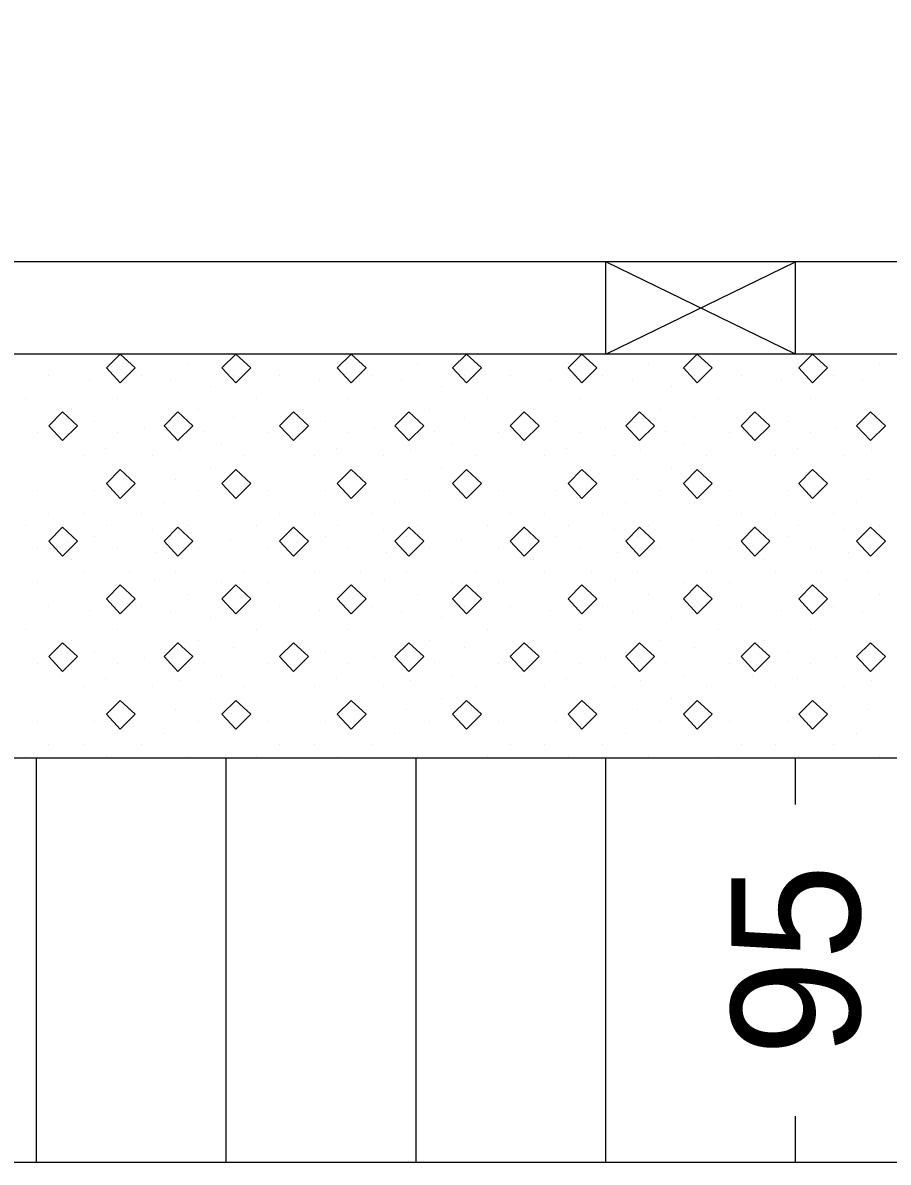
# Model space of a CAD drawing. Extents: x 1313964 to 1316843, y 2087046 to 2096619.
# Drawn here: x 1313990.3 to 1313994.86, y 2089928.16 to 2089934.17 of the extents above; entities that cross this region are included whole.
import ezdxf

# ---------------------------------------------------------------- set-up
doc = ezdxf.new("R2010")
doc.units = 0
doc.layers.add('B-Sub-Contour', color=7, linetype='Continuous')
doc.layers.add('Default', color=7, linetype='Continuous')

# ---------------------------------------------------------------- blocks, each defined once
blk = doc.blocks.new('POINT_DISPLAY')
at = {"layer": 'Default'}
blk.add_line((0, 0), (0, 0), dxfattribs=at)

msp = doc.modelspace()

# ---------------------------------------------------------------- linework, layer by layer
at = {"layer": 'B-Sub-Contour'}
for points in [[(1314036.804, 2089928.1639), (1314036.804, 2089971.0354), (1313975.3852, 2089971.0354), (1313975.3852, 2089928.1639), (1314036.804, 2089928.1639)], [(1314034.3716, 2089932.9071), (1313989.3717, 2089932.9071)], [(1313993.3717, 2089932.4207), (1313994.3717, 2089932.9071)], [(1313994.3717, 2089932.4207), (1313993.3717, 2089932.9071)], [(1313993.3717, 2089932.4207), (1313993.3717, 2089932.9071)], [(1313994.3717, 2089932.4207), (1313994.3717, 2089932.9071)], [(1314034.3716, 2089932.4207), (1313982.6825, 2089932.4207)], [(1314034.3716, 2089930.2923), (1313982.6825, 2089930.2923)], [(1313990.3717, 2089928.1639), (1313990.3717, 2089930.2923)], [(1313991.3717, 2089928.1639), (1313991.3717, 2089930.2923)], [(1313991.3717, 2089928.1639), (1313991.3717, 2089930.2923)], [(1313992.3717, 2089928.1639), (1313992.3717, 2089930.2923)], [(1313993.3717, 2089928.1639), (1313993.3717, 2089930.2923)], [(1313993.3717, 2089928.1639), (1313993.3717, 2089930.2923)], [(1313994.3717, 2089930.049), (1313994.3717, 2089930.2923)], [(1313994.3717, 2089928.1639), (1313994.3717, 2089928.4071)]]:
    msp.add_lwpolyline(points, dxfattribs=at)
for points in [[(1313990.8129, 2089932.4207), (1313990.7399, 2089932.3477), (1313990.8129, 2089932.2686), (1313990.892, 2089932.3477)], [(1313991.421, 2089932.4207), (1313991.348, 2089932.3477), (1313991.421, 2089932.2686), (1313991.5001, 2089932.3477)], [(1313992.0291, 2089932.4207), (1313991.9562, 2089932.3477), (1313992.0291, 2089932.2686), (1313992.1082, 2089932.3477)], [(1313992.6372, 2089932.4207), (1313992.5643, 2089932.3477), (1313992.6372, 2089932.2686), (1313992.7163, 2089932.3477)], [(1313993.2453, 2089932.4207), (1313993.1724, 2089932.3477), (1313993.2453, 2089932.2686), (1313993.3244, 2089932.3477)], [(1313993.8534, 2089932.4207), (1313993.7805, 2089932.3477), (1313993.8534, 2089932.2686), (1313993.9325, 2089932.3477)], [(1313994.4616, 2089932.4207), (1313994.3886, 2089932.3477), (1313994.4616, 2089932.2686), (1313994.5406, 2089932.3477)], [(1313990.5089, 2089932.1166), (1313990.4359, 2089932.0436), (1313990.5089, 2089931.9646), (1313990.5879, 2089932.0436)], [(1313991.117, 2089932.1166), (1313991.044, 2089932.0436), (1313991.117, 2089931.9646), (1313991.196, 2089932.0436)], [(1313991.7251, 2089932.1166), (1313991.6521, 2089932.0436), (1313991.7251, 2089931.9646), (1313991.8041, 2089932.0436)], [(1313992.3332, 2089932.1166), (1313992.2602, 2089932.0436), (1313992.3332, 2089931.9646), (1313992.4122, 2089932.0436)], [(1313992.9413, 2089932.1166), (1313992.8683, 2089932.0436), (1313992.9413, 2089931.9646), (1313993.0203, 2089932.0436)], [(1313993.5494, 2089932.1166), (1313993.4764, 2089932.0436), (1313993.5494, 2089931.9646), (1313993.6284, 2089932.0436)], [(1313994.1575, 2089932.1166), (1313994.0845, 2089932.0436), (1313994.1575, 2089931.9646), (1313994.2366, 2089932.0436)], [(1313994.7656, 2089932.1166), (1313994.6926, 2089932.0436), (1313994.7656, 2089931.9646), (1313994.8447, 2089932.0436)], [(1313990.8129, 2089931.8125), (1313990.7399, 2089931.7396), (1313990.8129, 2089931.6605), (1313990.892, 2089931.7396)], [(1313991.421, 2089931.8125), (1313991.348, 2089931.7396), (1313991.421, 2089931.6605), (1313991.5001, 2089931.7396)], [(1313992.0291, 2089931.8125), (1313991.9562, 2089931.7396), (1313992.0291, 2089931.6605), (1313992.1082, 2089931.7396)], [(1313992.6372, 2089931.8125), (1313992.5643, 2089931.7396), (1313992.6372, 2089931.6605), (1313992.7163, 2089931.7396)], [(1313993.2453, 2089931.8125), (1313993.1724, 2089931.7396), (1313993.2453, 2089931.6605), (1313993.3244, 2089931.7396)], [(1313993.8534, 2089931.8125), (1313993.7805, 2089931.7396), (1313993.8534, 2089931.6605), (1313993.9325, 2089931.7396)], [(1313994.4616, 2089931.8125), (1313994.3886, 2089931.7396), (1313994.4616, 2089931.6605), (1313994.5406, 2089931.7396)], [(1313990.5089, 2089931.5085), (1313990.4359, 2089931.4355), (1313990.5089, 2089931.3565), (1313990.5879, 2089931.4355)], [(1313991.117, 2089931.5085), (1313991.044, 2089931.4355), (1313991.117, 2089931.3565), (1313991.196, 2089931.4355)], [(1313991.7251, 2089931.5085), (1313991.6521, 2089931.4355), (1313991.7251, 2089931.3565), (1313991.8041, 2089931.4355)], [(1313992.3332, 2089931.5085), (1313992.2602, 2089931.4355), (1313992.3332, 2089931.3565), (1313992.4122, 2089931.4355)], [(1313992.9413, 2089931.5085), (1313992.8683, 2089931.4355), (1313992.9413, 2089931.3565), (1313993.0203, 2089931.4355)], [(1313993.5494, 2089931.5085), (1313993.4764, 2089931.4355), (1313993.5494, 2089931.3565), (1313993.6284, 2089931.4355)], [(1313994.1575, 2089931.5085), (1313994.0845, 2089931.4355), (1313994.1575, 2089931.3565), (1313994.2366, 2089931.4355)], [(1313994.7656, 2089931.5085), (1313994.6926, 2089931.4355), (1313994.7656, 2089931.3565), (1313994.8447, 2089931.4355)], [(1313990.8129, 2089931.2044), (1313990.7399, 2089931.1315), (1313990.8129, 2089931.0524), (1313990.892, 2089931.1315)], [(1313991.421, 2089931.2044), (1313991.348, 2089931.1315), (1313991.421, 2089931.0524), (1313991.5001, 2089931.1315)], [(1313992.0291, 2089931.2044), (1313991.9562, 2089931.1315), (1313992.0291, 2089931.0524), (1313992.1082, 2089931.1315)], [(1313992.6372, 2089931.2044), (1313992.5643, 2089931.1315), (1313992.6372, 2089931.0524), (1313992.7163, 2089931.1315)], [(1313993.2453, 2089931.2044), (1313993.1724, 2089931.1315), (1313993.2453, 2089931.0524), (1313993.3244, 2089931.1315)], [(1313993.8534, 2089931.2044), (1313993.7805, 2089931.1315), (1313993.8534, 2089931.0524), (1313993.9325, 2089931.1315)], [(1313994.4616, 2089931.2044), (1313994.3886, 2089931.1315), (1313994.4616, 2089931.0524), (1313994.5406, 2089931.1315)], [(1313990.5089, 2089930.9004), (1313990.4359, 2089930.8274), (1313990.5089, 2089930.7484), (1313990.5879, 2089930.8274)], [(1313991.117, 2089930.9004), (1313991.044, 2089930.8274), (1313991.117, 2089930.7484), (1313991.196, 2089930.8274)], [(1313991.7251, 2089930.9004), (1313991.6521, 2089930.8274), (1313991.7251, 2089930.7484), (1313991.8041, 2089930.8274)], [(1313992.3332, 2089930.9004), (1313992.2602, 2089930.8274), (1313992.3332, 2089930.7484), (1313992.4122, 2089930.8274)], [(1313992.9413, 2089930.9004), (1313992.8683, 2089930.8274), (1313992.9413, 2089930.7484), (1313993.0203, 2089930.8274)], [(1313993.5494, 2089930.9004), (1313993.4764, 2089930.8274), (1313993.5494, 2089930.7484), (1313993.6284, 2089930.8274)], [(1313994.1575, 2089930.9004), (1313994.0845, 2089930.8274), (1313994.1575, 2089930.7484), (1313994.2366, 2089930.8274)], [(1313994.7656, 2089930.9004), (1313994.6926, 2089930.8274), (1313994.7656, 2089930.7484), (1313994.8447, 2089930.8274)], [(1313990.8129, 2089930.5963), (1313990.7399, 2089930.5234), (1313990.8129, 2089930.4443), (1313990.892, 2089930.5234)], [(1313991.421, 2089930.5963), (1313991.348, 2089930.5234), (1313991.421, 2089930.4443), (1313991.5001, 2089930.5234)], [(1313992.0291, 2089930.5963), (1313991.9562, 2089930.5234), (1313992.0291, 2089930.4443), (1313992.1082, 2089930.5234)], [(1313992.6372, 2089930.5963), (1313992.5643, 2089930.5234), (1313992.6372, 2089930.4443), (1313992.7163, 2089930.5234)], [(1313993.2453, 2089930.5963), (1313993.1724, 2089930.5234), (1313993.2453, 2089930.4443), (1313993.3244, 2089930.5234)], [(1313993.8534, 2089930.5963), (1313993.7805, 2089930.5234), (1313993.8534, 2089930.4443), (1313993.9325, 2089930.5234)], [(1313994.4616, 2089930.5963), (1313994.3886, 2089930.5234), (1313994.4616, 2089930.4443), (1313994.5406, 2089930.5234)]]:
    msp.add_lwpolyline(points, close=True, dxfattribs=at)

# ---------------------------------------------------------------- block references
at = {"layer": 'B-Sub-Contour', "xscale": 0.019951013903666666, "yscale": 0.019951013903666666, "rotation": 90}
for p in [(1313990.7399, 2089932.3705), (1313991.1656, 2089932.3705), (1313991.9562, 2089932.3705), (1313992.3818, 2089932.3705), (1313993.1724, 2089932.3705), (1313993.598, 2089932.3705), (1313994.3886, 2089932.3705), (1313994.8143, 2089932.3705), (1313990.4359, 2089932.3097), (1313990.9224, 2089932.3097), (1313991.4089, 2089932.3097), (1313991.6521, 2089932.3097), (1313992.1386, 2089932.3097), (1313992.6251, 2089932.3097), (1313992.8683, 2089932.3097), (1313993.3548, 2089932.3097), (1313993.8413, 2089932.3097), (1313994.0845, 2089932.3097), (1313994.571, 2089932.3097), (1313990.6487, 2089932.2848), (1313991.0772, 2089932.282), (1313991.2872, 2089932.2489), (1313991.8649, 2089932.2848), (1313992.2934, 2089932.282), (1313992.5034, 2089932.2489), (1313993.0812, 2089932.2848), (1313993.5096, 2089932.282), (1313993.7197, 2089932.2489), (1313994.2974, 2089932.2848), (1313994.7258, 2089932.282), (1313990.3143, 2089932.1881), (1313990.8007, 2089932.1881), (1313991.5305, 2089932.1881), (1313992.017, 2089932.1881), (1313992.7467, 2089932.1881), (1313993.2332, 2089932.1881), (1313993.9629, 2089932.1881), (1313994.4494, 2089932.1881), (1313990.5575, 2089932.1272), (1313991.2264, 2089932.1272), (1313991.7737, 2089932.1272), (1313992.4426, 2089932.1272), (1313992.9899, 2089932.1272), (1313993.6589, 2089932.1272), (1313994.2061, 2089932.1272), (1313990.6791, 2089932.0664), (1313991.044, 2089932.0664), (1313991.4089, 2089932.0888), (1313991.8953, 2089932.0664), (1313992.2602, 2089932.0664), (1313992.6251, 2089932.0888), (1313993.1116, 2089932.0664), (1313993.4764, 2089932.0664), (1313993.8413, 2089932.0888), (1313994.3278, 2089932.0664), (1313994.6926, 2089932.0664), (1313990.3751, 2089932.0056), (1313990.8007, 2089932.0056), (1313990.939, 2089932.0363), (1313991.2513, 2089932.0115), (1313991.5913, 2089932.0056), (1313992.017, 2089932.0056), (1313992.1552, 2089932.0363), (1313992.4675, 2089932.0115), (1313992.8075, 2089932.0056), (1313993.2332, 2089932.0056), (1313993.3714, 2089932.0363), (1313993.6837, 2089932.0115), (1313994.0237, 2089932.0056), (1313994.4494, 2089932.0056), (1313994.5876, 2089932.0363), (1313990.4967, 2089931.9448), (1313991.348, 2089931.9448), (1313991.7129, 2089931.9448), (1313992.5643, 2089931.9448), (1313992.9291, 2089931.9448), (1313993.7805, 2089931.9448), (1313994.1453, 2089931.9448), (1313990.6183, 2089931.884), (1313990.7344, 2089931.9258), (1313990.9832, 2089931.884), (1313991.1242, 2089931.9176), (1313991.4697, 2089931.884), (1313991.8345, 2089931.884), (1313991.9506, 2089931.9258), (1313992.1994, 2089931.884), (1313992.3404, 2089931.9176), (1313992.6859, 2089931.884), (1313993.0507, 2089931.884), (1313993.1668, 2089931.9258), (1313993.4156, 2089931.884), (1313993.5566, 2089931.9176), (1313993.9021, 2089931.884), (1313994.267, 2089931.884), (1313994.3831, 2089931.9258), (1313994.6318, 2089931.884), (1313994.7728, 2089931.9176), (1313991.2872, 2089931.8232), (1313992.5034, 2089931.8232), (1313993.7197, 2089931.8232), (1313990.8616, 2089931.7624), (1313991.1048, 2089931.7624), (1313992.0778, 2089931.7624), (1313992.321, 2089931.7624), (1313993.294, 2089931.7624), (1313993.5372, 2089931.7624), (1313994.5102, 2089931.7624), (1313994.7534, 2089931.7624), (1313990.3751, 2089931.7016), (1313990.6791, 2089931.7016), (1313991.2264, 2089931.7016), (1313991.5913, 2089931.7016), (1313991.8953, 2089931.7016), (1313992.4426, 2089931.7016), (1313992.8075, 2089931.7016), (1313993.1116, 2089931.7016), (1313993.6589, 2089931.7016), (1313994.0237, 2089931.7016), (1313994.3278, 2089931.7016), (1313990.8007, 2089931.6408), (1313991.044, 2089931.6408), (1313991.4089, 2089931.6408), (1313992.017, 2089931.6408), (1313992.2602, 2089931.6408), (1313992.6251, 2089931.6408), (1313993.2332, 2089931.6408), (1313993.4764, 2089931.6408), (1313993.8413, 2089931.6408), (1313994.4494, 2089931.6408), (1313994.6926, 2089931.6408), (1313990.4359, 2089931.5799), (1313990.6183, 2089931.5799), (1313990.9224, 2089931.5799), (1313991.6521, 2089931.5799), (1313991.8345, 2089931.5799), (1313992.1386, 2089931.5799), (1313992.8683, 2089931.5799), (1313993.0507, 2089931.5799), (1313993.3548, 2089931.5799), (1313994.0845, 2089931.5799), (1313994.267, 2089931.5799), (1313994.571, 2089931.5799), (1313990.3143, 2089931.5191), (1313990.4967, 2089931.5055), (1313990.7399, 2089931.5191), (1313990.9832, 2089931.4978), (1313991.1656, 2089931.5191), (1313991.5305, 2089931.5191), (1313991.7129, 2089931.5055), (1313991.9562, 2089931.5191), (1313992.1994, 2089931.4978), (1313992.3818, 2089931.5191), (1313992.7467, 2089931.5191), (1313992.9291, 2089931.5055), (1313993.1724, 2089931.5191), (1313993.4156, 2089931.4978), (1313993.598, 2089931.5191), (1313993.9629, 2089931.5191), (1313994.1453, 2089931.5055), (1313994.3886, 2089931.5191), (1313994.6318, 2089931.4978), (1313994.8143, 2089931.5191), (1313990.6791, 2089931.4583), (1313991.1048, 2089931.4583), (1313991.395, 2089931.4415), (1313991.8953, 2089931.4583), (1313992.321, 2089931.4583), (1313992.6112, 2089931.4415), (1313993.1116, 2089931.4583), (1313993.5372, 2089931.4583), (1313993.8275, 2089931.4415), (1313994.3278, 2089931.4583), (1313994.7534, 2089931.4583), (1313990.3751, 2089931.3975), (1313990.8007, 2089931.3975), (1313990.9998, 2089931.378), (1313991.2264, 2089931.3975), (1313991.5913, 2089931.3975), (1313992.017, 2089931.3975), (1313992.216, 2089931.378), (1313992.4426, 2089931.3975), (1313992.8075, 2089931.3975), (1313993.2332, 2089931.3975), (1313993.4322, 2089931.378), (1313993.6589, 2089931.3975), (1313994.0237, 2089931.3975), (1313994.4494, 2089931.3975), (1313994.6484, 2089931.378), (1313990.5575, 2089931.3367), (1313991.7737, 2089931.3367), (1313992.9899, 2089931.3367), (1313994.2061, 2089931.3367), (1313990.6183, 2089931.2759), (1313990.8616, 2089931.2759), (1313990.9915, 2089931.2315), (1313991.1048, 2089931.2759), (1313991.4697, 2089931.2759), (1313991.8345, 2089931.2759), (1313992.0778, 2089931.2759), (1313992.2077, 2089931.2315), (1313992.321, 2089931.2759), (1313992.6859, 2089931.2759), (1313993.0507, 2089931.2759), (1313993.294, 2089931.2759), (1313993.4239, 2089931.2315), (1313993.5372, 2089931.2759), (1313993.9021, 2089931.2759), (1313994.267, 2089931.2759), (1313994.5102, 2089931.2759), (1313994.6401, 2089931.2315), (1313994.7534, 2089931.2759), (1313990.3751, 2089931.2178), (1313991.348, 2089931.2151), (1313991.5913, 2089931.2178), (1313992.5643, 2089931.2151), (1313992.8075, 2089931.2178), (1313993.7805, 2089931.2151), (1313994.0237, 2089931.2178), (1313990.7399, 2089931.1543), (1313991.1656, 2089931.1543), (1313991.9562, 2089931.1543), (1313992.3818, 2089931.1543), (1313993.1724, 2089931.1543), (1313993.598, 2089931.1543), (1313994.3886, 2089931.1543), (1313994.8143, 2089931.1543), (1313990.4359, 2089931.0935), (1313990.6487, 2089931.0686), (1313990.9224, 2089931.0935), (1313991.0772, 2089931.0658), (1313991.4089, 2089931.0935), (1313991.6521, 2089931.0935), (1313991.8649, 2089931.0686), (1313992.1386, 2089931.0935), (1313992.2934, 2089931.0658), (1313992.6251, 2089931.0935), (1313992.8683, 2089931.0935), (1313993.0812, 2089931.0686), (1313993.3548, 2089931.0935), (1313993.5096, 2089931.0658), (1313993.8413, 2089931.0935), (1313994.0845, 2089931.0935), (1313994.2974, 2089931.0686), (1313994.571, 2089931.0935), (1313994.7258, 2089931.0658), (1313991.2872, 2089931.0326), (1313992.5034, 2089931.0326), (1313993.7197, 2089931.0326), (1313990.3143, 2089930.9718), (1313990.8007, 2089930.9718), (1313991.5305, 2089930.9718), (1313992.017, 2089930.9718), (1313992.7467, 2089930.9718), (1313993.2332, 2089930.9718), (1313993.9629, 2089930.9718), (1313994.4494, 2089930.9718), (1313990.5575, 2089930.911), (1313991.2264, 2089930.911), (1313991.4089, 2089930.8726), (1313991.7737, 2089930.911), (1313992.4426, 2089930.911), (1313992.6251, 2089930.8726), (1313992.9899, 2089930.911), (1313993.6589, 2089930.911), (1313993.8413, 2089930.8726), (1313994.2061, 2089930.911), (1313990.6791, 2089930.8502), (1313990.939, 2089930.8201), (1313991.044, 2089930.8502), (1313991.8953, 2089930.8502), (1313992.1552, 2089930.8201), (1313992.2602, 2089930.8502), (1313993.1116, 2089930.8502), (1313993.3714, 2089930.8201), (1313993.4764, 2089930.8502), (1313994.3278, 2089930.8502), (1313994.5876, 2089930.8201), (1313994.6926, 2089930.8502), (1313990.3751, 2089930.7894), (1313990.8007, 2089930.7894), (1313991.2513, 2089930.7952), (1313991.5913, 2089930.7894), (1313992.017, 2089930.7894), (1313992.4675, 2089930.7952), (1313992.8075, 2089930.7894), (1313993.2332, 2089930.7894), (1313993.6837, 2089930.7952), (1313994.0237, 2089930.7894), (1313994.4494, 2089930.7894), (1313990.4967, 2089930.7286), (1313990.7344, 2089930.7096), (1313991.1242, 2089930.7013), (1313991.348, 2089930.7286), (1313991.7129, 2089930.7286), (1313991.9506, 2089930.7096), (1313992.3404, 2089930.7013), (1313992.5643, 2089930.7286), (1313992.9291, 2089930.7286), (1313993.1668, 2089930.7096), (1313993.5566, 2089930.7013), (1313993.7805, 2089930.7286), (1313994.1453, 2089930.7286), (1313994.3831, 2089930.7096), (1313994.7728, 2089930.7013), (1313990.6183, 2089930.6678), (1313990.9832, 2089930.6678), (1313991.4697, 2089930.6678), (1313991.8345, 2089930.6678), (1313992.1994, 2089930.6678), (1313992.6859, 2089930.6678), (1313993.0507, 2089930.6678), (1313993.4156, 2089930.6678), (1313993.9021, 2089930.6678), (1313994.267, 2089930.6678), (1313994.6318, 2089930.6678), (1313991.2872, 2089930.607), (1313992.5034, 2089930.607), (1313993.7197, 2089930.607), (1313990.8616, 2089930.5462), (1313991.1048, 2089930.5462), (1313992.0778, 2089930.5462), (1313992.321, 2089930.5462), (1313993.294, 2089930.5462), (1313993.5372, 2089930.5462), (1313994.5102, 2089930.5462), (1313994.7534, 2089930.5462), (1313990.3751, 2089930.4854), (1313990.6791, 2089930.4854), (1313991.2264, 2089930.4854), (1313991.5913, 2089930.4854), (1313991.8953, 2089930.4854), (1313992.4426, 2089930.4854), (1313992.8075, 2089930.4854), (1313993.1116, 2089930.4854), (1313993.6589, 2089930.4854), (1313994.0237, 2089930.4854), (1313994.3278, 2089930.4854), (1313990.8007, 2089930.4245), (1313991.044, 2089930.4245), (1313991.4089, 2089930.4245), (1313992.017, 2089930.4245), (1313992.2602, 2089930.4245), (1313992.6251, 2089930.4245), (1313993.2332, 2089930.4245), (1313993.4764, 2089930.4245), (1313993.8413, 2089930.4245), (1313994.4494, 2089930.4245), (1313994.6926, 2089930.4245), (1313990.4359, 2089930.3637), (1313990.6183, 2089930.3637), (1313990.9224, 2089930.3637), (1313991.6521, 2089930.3637), (1313991.8345, 2089930.3637), (1313992.1386, 2089930.3637), (1313992.8683, 2089930.3637), (1313993.0507, 2089930.3637), (1313993.3548, 2089930.3637), (1313994.0845, 2089930.3637), (1313994.267, 2089930.3637), (1313994.571, 2089930.3637), (1313990.3143, 2089930.3029), (1313990.7399, 2089930.3029), (1313991.1656, 2089930.3029), (1313991.5305, 2089930.3029), (1313991.9562, 2089930.3029), (1313992.3818, 2089930.3029), (1313992.7467, 2089930.3029), (1313993.1724, 2089930.3029), (1313993.598, 2089930.3029), (1313993.9629, 2089930.3029), (1313994.3886, 2089930.3029), (1313994.8143, 2089930.3029)]:
    msp.add_blockref('POINT_DISPLAY', p, dxfattribs=at)

# ---------------------------------------------------------------- texts
at = {"layer": 'B-Sub-Contour'}
msp.add_text('95', height=0.67865, rotation=90, dxfattribs=at).set_placement((1313994.711, 2089928.724))

doc.saveas('drawing.dxf')
